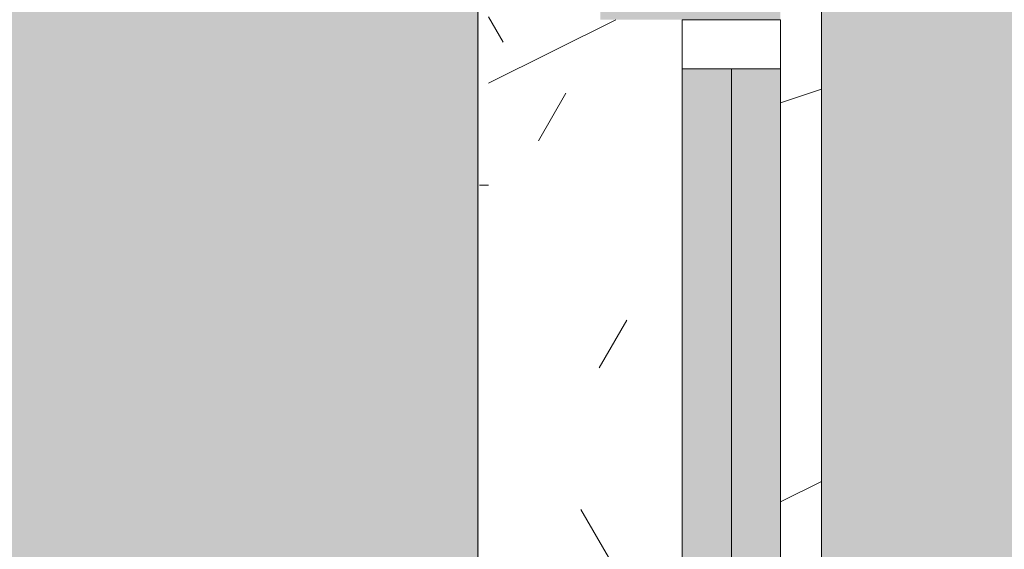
# Model space of a CAD drawing. Header units: millimetres. Extents: x 5980700 to 6194397, y -12939 to 2351883.
# Tile 290 of 587: x 6075328 to 6075930, y 3943 to 4267. Entities that reach past the tile are written whole.
import ezdxf

# ---------------------------------------------------------------- set-up
doc = ezdxf.new("R2010")
doc.units = ezdxf.units.MM
for name, color, linetype, lineweight in [('A-FLOR-PATT', 8, 'Continuous', 18), ('A-GLAZ', 151, 'Continuous', 9), ('A-GLAZ-SILL', 1, 'Continuous', 9), ('A-WALL', 113, 'Continuous', 18), ('A-WALL-PATT', 111, 'Continuous', 25)]:
    doc.layers.add(name, color=color, linetype=linetype, lineweight=lineweight)

# ---------------------------------------------------------------- blocks, each defined once
blk = doc.blocks.new('CC_JANELA MAXIM-AR_4 FOLHAS VIDRO - 2_50 x 1_20-V161-PLANTA DE CAIMENTO DE PISOS - 1 PAV_')
at = {"layer": 'A-GLAZ', "lineweight": 5}
h = blk.add_hatch(color=251, dxfattribs=at)
h.paths.add_polyline_path([(-1219.999999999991, -47.49999999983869), (-632.4999999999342, -47.4999999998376), (-632.4999999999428, -17.49999999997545), (-1220, -17.49999999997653)])
h.paths.add_polyline_path([(-602.499999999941, -47.4999999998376), (-14.99999999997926, -47.50000000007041), (-14.99999999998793, -17.49999999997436), (-602.4999999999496, -17.49999999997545), (-602.499999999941, -37.35499999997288)])
h.paths.add_polyline_path([(15.00000000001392, -17.49999999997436), (15.00000000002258, -47.50000000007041), (602.5000000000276, -47.50000000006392), (602.500000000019, -17.49999999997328), (65.00000000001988, -17.49999999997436)])
h.paths.add_polyline_path([(632.5000000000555, -47.50000000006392), (1219.999999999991, -47.50000000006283), (1219.999999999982, -17.4999999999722), (632.5000000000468, -17.49999999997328)])
blk.add_hatch(color=251, dxfattribs=at).paths.add_polyline_path([(632.4999999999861, -57.50636918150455), (632.4999999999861, -77.49999999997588), (1219.999999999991, -77.49999999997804), (1219.999999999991, -47.50000000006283), (632.4999999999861, -47.50000000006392)])
at = {"layer": 'A-GLAZ', "color": 90, "lineweight": 5}
for p, q in [((1219.99999999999, -17.49999999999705), (632.5000000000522, -17.49999999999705)), ((1219.999999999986, -47.50000000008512), (632.4999999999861, -47.5000000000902)), ((1219.999999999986, -77.50000000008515), (1219.999999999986, -47.50000000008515)), ((632.4999999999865, -77.50000000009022), (1219.999999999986, -77.50000000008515))]:
    blk.add_line(p, q, dxfattribs=at)
at = {"layer": 'A-GLAZ', "color": 130}
for p, q in [((1249.99999999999, -17.49999999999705), (1219.99999999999, -17.49999999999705)), ((1219.99999999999, -17.49999999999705), (1219.99999999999, -47.50000000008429)), ((1249.99999999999, -77.5), (1249.99999999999, -17.49999999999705)), ((1219.99999999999, -77.5), (1249.99999999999, -77.5))]:
    blk.add_line(p, q, dxfattribs=at)
blk = doc.blocks.new('FP_218-PLANTA DE CAIMENTO DE PISOS - 1 PAV_')
at = {"layer": 'A-GLAZ-SILL', "color": 90, "lineweight": 5}
blk.add_line((1274.999999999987, 107.4999999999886), (-1274.999999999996, 107.4999999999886), dxfattribs=at)
at = {"layer": 'A-GLAZ-SILL', "lineweight": 5}
blk.add_line((1148.941005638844, 100.9916647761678), (1148.941005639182, 106.4169462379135), dxfattribs=at)
blk = doc.blocks.new('CC_PEITORIL - PEITORIL-V217-PLANTA DE CAIMENTO DE PISOS - 1 PAV_')
at = {"layer": 'A-GLAZ-SILL', "lineweight": 5}
h = blk.add_hatch(dxfattribs=at)
h.set_pattern_fill('FP_226', color=256, style=0, pattern_type=2)
h.set_pattern_definition([(270, (-3016.659, -16549.122), (101.6, -406.4), [33.528, -271.272, 33.528, -1896.872]), (270, (-3016.659, -16549.122), (101.6, -406.4), [-338.328, -271.272, 33.528, -576.072, -1016]), (270, (-3016.659, -16549.122), (101.6, -406.4), [-1219.2, 33.528, -271.272, 33.528, -677.672]), (270, (-3016.659, -16549.122), (101.6, -406.4), [-1557.528, -169.672, 33.528, -474.472]), (29.99999999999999, (-2965.859, -16701.522), (301.1527240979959, 291.1881810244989), [33.528, -271.272, 33.528, -1896.872]), (29.99999999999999, (-2965.859, -16701.522), (301.1527240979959, 291.1881810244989), [-338.328, -271.272, 33.528, -576.072, -1016]), (29.99999999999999, (-2965.859, -16701.522), (301.1527240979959, 291.1881810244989), [-1219.2, 33.528, -271.272, 33.528, -677.672]), (29.99999999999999, (-2965.859, -16701.522), (301.1527240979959, 291.1881810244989), [-1557.528, -169.672, 33.528, -474.472]), (150, (-2762.659, -16752.322), (-402.7527240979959, 115.211818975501), [33.528, -271.272, 33.528, -1896.872]), (150, (-2762.659, -16752.322), (-402.7527240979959, 115.211818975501), [-338.328, -271.272, 33.528, -576.072, -1016]), (150, (-2762.659, -16752.322), (-402.7527240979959, 115.211818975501), [-1219.2, 33.528, -271.272, 33.528, -677.672]), (150, (-2762.659, -16752.322), (-402.7527240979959, 115.211818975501), [-1557.528, -169.672, 33.528, -474.472])])
h.paths.add_polyline_path([(-1274.999999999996, 77.50000000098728), (-1250.000000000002, 77.49363081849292), (-1250.000000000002, -17.49999999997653), (1249.999999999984, -17.4999999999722), (1249.999999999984, 77.50000000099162), (1274.999999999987, 77.50000000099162), (1274.999999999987, 100.9916647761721), (-1274.999999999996, 100.9852955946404), (-1274.999999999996, 79.0669326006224)])
h = blk.add_hatch(dxfattribs=at)
h.set_pattern_fill('FP_227', color=256, style=0, pattern_type=2)
h.set_pattern_definition([(126.87, (-1429.159, -17184.122), (3175.008507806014, -4762.494328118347), [793.75, -7143.75]), (116.565, (-1905.409, -18136.622), (-1587.499067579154, 1587.501456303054), [1774.879, -1774.879]), (108.435, (-2699.159, -18136.622), (-1587.502903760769, 3174.997452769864), [1004.024, -4016.092])])
h.paths.add_polyline_path([(-1274.999999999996, 77.50000000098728), (-1250.000000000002, 77.49363081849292), (-1250.000000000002, -17.49999999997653), (1249.999999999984, -17.4999999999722), (1249.999999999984, 77.50000000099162), (1274.999999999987, 77.50000000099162), (1274.999999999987, 100.9916647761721), (-1274.999999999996, 100.9852955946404), (-1274.999999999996, 79.0669326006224)])
at = {"layer": 'A-GLAZ', "color": 90, "lineweight": 5}
blk.add_blockref('FP_218-PLANTA DE CAIMENTO DE PISOS - 1 PAV_', (0, 0), dxfattribs=at)
blk = doc.blocks.new('BE-PMSa-MOD-ARQ-CONEXAODOFUTURO-EX-000-R_rvt-2-PLANTA DE CAIMENTO DE PISOS - 1 PAV_')
at = {"layer": 'A-FLOR-PATT', "lineweight": 5}
h = blk.add_hatch(dxfattribs=at)
h.set_pattern_fill('FP_2', color=135, style=0, pattern_type=2)
h.set_pattern_definition([(0, (0, 0), (812.8, 203.2), [33.528, -576.072, 33.528, -576.072, -3251.2]), (0, (0, 0), (812.8, 203.2), [-1219.2, 33.528, -1185.672, 33.528, -576.072, -1422.4]), (0, (0, 0), (812.8, 203.2), [-3048, 33.528, -372.872, 33.528, -982.472]), (120, (304.8, 101.6), (-582.3763620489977, 602.3054481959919), [33.52799999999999, -576.0719999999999, 33.52799999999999, -576.0719999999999, -3251.199999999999]), (120, (304.8, 101.6), (-582.3763620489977, 602.3054481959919), [-1219.2, 33.52799999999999, -1185.672, 33.52799999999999, -576.0719999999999, -1422.4]), (120, (304.8, 101.6), (-582.3763620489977, 602.3054481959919), [-3048, 33.52799999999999, -372.8719999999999, 33.52799999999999, -982.4719999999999]), (240, (406.4, 508), (-230.4236379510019, -805.5054481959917), [33.528, -576.072, 33.528, -576.072, -3251.2]), (240, (406.4, 508), (-230.4236379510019, -805.5054481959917), [-1219.2, 33.528, -1185.672, 33.528, -576.072, -1422.4]), (240, (406.4, 508), (-230.4236379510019, -805.5054481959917), [-3048, 33.528, -372.872, 33.528, -982.472])])
h.paths.add_polyline_path([(-15966.85299915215, 4711.136803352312), (-15966.79158577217, 4712.906868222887), (-15965.57572207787, 4712.3617231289)])
h.paths.add_polyline_path([(3731.201831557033, -10125.84100563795), (14705.38782324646, -10125.84100563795), (14705.38782324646, -9779.8857164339), (14699.38782324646, -9779.8857164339), (14699.38782324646, -9763.237570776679), (14681.68558745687, -9763.757413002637), (14670.96395493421, -9768.482704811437), (14665.88782324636, -9782.570563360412), (14665.88782324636, -9856.278958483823), (14670.73620676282, -9865.068167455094), (14677.45883342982, -9868.493127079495), (14678.38782324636, -9869.242380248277), (14678.38782324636, -9881.040871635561), (14674.14369136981, -9882.10035906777), (14663.09686027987, -9878.012306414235), (14654.32815878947, -9868.57707781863), (14652.0250349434, -9859.981702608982), (14651.89263271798, -9855.737570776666), (14650.88782324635, -9855.737570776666), (14651.89263271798, -9780.737570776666), (14653.73085252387, -9770.127241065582), (14656.87805812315, -9762.851510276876), (14667.13782324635, -9752.591745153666), (14683.38782324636, -9748.237570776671), (14699.38782324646, -9748.237570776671), (14699.38782324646, -9731.58942511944), (14705.38782324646, -9731.58942511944), (14705.38782324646, -9705.737570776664), (14755.38782324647, -9705.737570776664), (14755.38782324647, -9754.737570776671), (14795.38782324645, -9754.737570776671), (14796.02424042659, -9756.737570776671), (14812.38782324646, -9756.737570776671), (14811.36426821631, -9815.737570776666), (14810.34779546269, -9815.737570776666), (14811.47778338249, -9818.1719714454), (14811.43015556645, -9819.291362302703), (14811.44856252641, -9820.918341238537), (14827.38782324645, -9827.197475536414), (14827.38782324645, -10125.84100563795), (21231.38515489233, -10125.84100563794), (21231.38515489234, 5919.158994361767), (12003.88515489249, 5918.472013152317), (12003.8851548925, 5447.158205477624), (12268.88333741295, 5447.158205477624), (12268.88333741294, 4674.158994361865), (15653.88333741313, 4674.158994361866), (15653.88333741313, 5447.158205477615), (15923.88333741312, 5447.158205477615), (15923.88333741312, 4674.158994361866), (19560.40988707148, 4674.158994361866), (19559.83290347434, 4677.196584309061), (19558.62046790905, 4677.180784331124), (19558.93691090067, 4681.184361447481), (19560.40988707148, 4681.202554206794), (19559.83416624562, 4682.57353656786), (19558.03876213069, 4682.57353656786), (19558.93691090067, 4695.251249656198), (19588.00988707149, 4695.197383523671), (19586.88286324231, 4682.548897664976), (19585.40988707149, 4682.548897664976), (19585.98560789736, 4681.195050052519), (19587.19930623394, 4681.15368493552), (19586.88286324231, 4677.184908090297), (19585.41064974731, 4677.065937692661), (19585.98560789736, 4674.158994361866), (19999.38682609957, 4674.158994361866), (19999.38682609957, 5447.158205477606), (20269.38682609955, 5447.158205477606), (20269.38682609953, 4280.731645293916), (20299.38682609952, 4280.731645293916), (20298.51487451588, 1530.731645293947), (20269.38682609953, 1530.731645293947), (20269.38682609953, 1143.558994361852), (20299.38682609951, 1143.558994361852), (20298.51487451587, -1606.441005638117), (20269.38682609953, -1606.441005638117), (20269.38682609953, -2040.191005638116), (20299.38682609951, -2040.191005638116), (20298.51487451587, -4790.191005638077), (20269.38682609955, -4790.191005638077), (20269.38682609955, -5273.941005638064), (20299.38682609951, -5273.941005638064), (20298.51487451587, -8023.941005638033), (20269.38682609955, -8023.941005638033), (20269.38682609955, -9308.841005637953), (19999.38682609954, -9308.841005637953), (19999.38682609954, -8513.84179452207), (19913.3833374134, -8513.84179452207), (19913.3833374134, -8347.825683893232), (19635.38599049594, -8347.979428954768), (19635.38599049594, -8377.825683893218), (16285.38599049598, -8376.953732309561), (16285.38599049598, -8347.825683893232), (15971.88333741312, -8347.979428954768), (15971.88333741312, -8513.841794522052), (15921.38515489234, -8513.841794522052), (15921.38515489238, -9312.594001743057), (15651.38515489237, -9312.594001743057), (15651.38515489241, -8513.841794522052), (15603.38515489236, -8513.841794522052), (15603.38515489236, -8377.825683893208), (12316.88333741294, -8377.825683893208), (12316.88333741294, -8513.841794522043), (12293.88333741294, -8513.841794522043), (12293.88333741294, -9312.594001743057), (11998.88333741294, -9312.594001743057), (11998.88333741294, -8513.841794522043), (11950.88333741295, -8513.841794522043), (11950.88333741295, -8347.825683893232), (11867.63333741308, -8347.979428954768), (11867.63333741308, -8377.82568389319), (8517.633337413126, -8376.953732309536), (8517.633337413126, -8347.825683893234), (8434.383337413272, -8347.97942895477), (8434.383337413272, -8513.841794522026), (8386.383337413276, -8513.841794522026), (8386.383337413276, -9312.594001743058), (8116.383337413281, -9312.594001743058), (8116.383337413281, -9125.841005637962), (2121.38333741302, -9125.841005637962), (2121.38333741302, -9312.594001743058), (1851.383337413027, -9312.594001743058), (1851.383337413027, -9125.841005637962), (-4143.616662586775, -9125.841005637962), (-4143.616662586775, -9312.594001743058), (-4413.616662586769, -9312.594001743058), (-4413.616662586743, -8513.841794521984), (-4461.61666258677, -8513.841794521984), (-4461.61666258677, -8347.825683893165), (-4547.366662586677, -8347.97942895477), (-4547.366662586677, -8377.82568389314), (-7897.366662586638, -8376.953732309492), (-7897.366662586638, -8347.825683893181), (-7983.116662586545, -8347.97942895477), (-7983.116662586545, -8513.841794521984), (-8031.114845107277, -8513.841794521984), (-8031.11484510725, -9308.841005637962), (-8301.11484510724, -9308.841005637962), (-8301.114845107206, -8513.841794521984), (-8349.116662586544, -8513.841794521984), (-8349.116662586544, -8347.825683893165), (-8354.864845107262, -8347.97942895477), (-8354.864845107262, -8377.825683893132), (-11704.86484510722, -8376.953732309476), (-11705.67059857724, -8347.825683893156), (-11710.61666258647, -8347.97942895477), (-11710.61666258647, -8513.841794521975), (-11758.61484510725, -8513.841794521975), (-11758.61484510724, -9308.841005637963), (-12028.61484510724, -9308.841005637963), (-12028.61484510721, -8513.841794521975), (-12076.61666258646, -8513.841794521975), (-12076.61666258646, -8347.82568389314), (-12498.61666258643, -8347.97942895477), (-12498.61666258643, -8377.825683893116), (-15848.61666258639, -8376.953732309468), (-15848.61666258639, -8347.82568389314), (-16270.61666258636, -8347.97942895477), (-16270.61666258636, -8513.841794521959), (-16356.61588608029, -8513.841794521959), (-16356.61588608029, -9308.841005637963), (-16626.61588608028, -9308.841005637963), (-16626.62225526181, -7987.079408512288), (-16656.61588608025, -7987.079408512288), (-16655.7439344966, -5237.07940851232), (-16626.62225526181, -5237.07940851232), (-16626.62225526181, -4803.34100563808), (-16656.61588608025, -4803.34100563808), (-16655.7439344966, -2053.341005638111), (-16626.62225526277, -2053.341005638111), (-16626.62225526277, -1620.841794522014), (-16656.61588608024, -1620.841794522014), (-16655.74393449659, 1129.158205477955), (-16626.62225526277, 1129.158205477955), (-16626.62225526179, 1534.1582054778), (-16656.61588608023, 1534.1582054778), (-16655.75030367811, 4291.658994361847), (-16626.62225526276, 4291.658994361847), (-16626.61588608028, 5479.158994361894), (-16356.61588608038, 5479.158994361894), (-16356.61588608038, 4674.158994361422), (-15971.4658517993, 4674.158994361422), (-15969.32193463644, 4707.054996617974), (-15967.78963012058, 4710.307043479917), (-15962.27373900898, 4714.058684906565), (-15960.94760521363, 4714.652107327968), (-15959.84645306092, 4714.71907505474), (-15959.84645306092, 4715.8252811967), (-15957.766248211, 4715.335026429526), (-15956.67909179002, 4714.508980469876), (-15954.53101014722, 4715.146843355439), (-15948.69801778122, 4712.361723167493), (-15947.69218614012, 4710.313634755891), (-15946.34526303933, 4708.984911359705), (-15944.33196142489, 4698.966261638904), (-15943.76299404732, 4697.905132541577), (-15944.00738434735, 4674.158994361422), (-12028.61666258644, 4674.158994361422), (-12028.6166625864, 5447.158205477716), (-11733.61666258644, 5446.941285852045), (-11733.61666258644, 4674.158994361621), (-8301.114845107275, 4674.158994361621), (-8301.114845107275, 5447.158205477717), (-8031.114845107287, 5447.158205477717), (-8031.114845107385, 5919.158994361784), (-17588.61484510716, 5919.158994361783), (-17588.61484510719, -10125.84100563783), (1375.719287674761, -10125.84100563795)])
h.paths.add_polyline_path([(14665.67045985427, -9780.737570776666), (14665.63226694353, -9779.779781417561), (14665.63226694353, -9780.737570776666)])
h.paths.add_polyline_path([(-16089.65907882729, -8758.105317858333), (-16115.54098333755, -8754.697900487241), (-16139.6590788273, -8744.707858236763), (-16160.36975694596, -8728.81599597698), (-16176.26161920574, -8708.105317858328), (-16186.2516614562, -8683.987222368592), (-16189.65907882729, -8658.105317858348), (-16186.2516614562, -8632.223413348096), (-16176.26161920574, -8608.105317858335), (-16160.36975694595, -8587.394639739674), (-16139.65907882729, -8571.502777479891), (-16115.54098333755, -8561.512735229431), (-16089.65907882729, -8558.105317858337), (-16063.77717431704, -8561.512735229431), (-16039.65907882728, -8571.5027774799), (-16018.94840070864, -8587.394639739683), (-16003.05653844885, -8608.105317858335), (-15993.06649619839, -8632.22341334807), (-15989.6590788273, -8658.105317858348), (-15993.06649619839, -8683.987222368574), (-16003.05653844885, -8708.105317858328), (-16021.19134126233, -8730.537064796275), (-16039.65907882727, -8744.707858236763), (-16063.77717431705, -8754.697900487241)])
h.paths.add_polyline_path([(19732.71217533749, -8754.66845021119), (19706.83027082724, -8751.260990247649), (19682.71217533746, -8741.270823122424), (19660.00862136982, -8722.781563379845), (19646.10963495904, -8704.667825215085), (19636.1195927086, -8680.549428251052), (19632.71217533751, -8648.66439434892), (19632.71217533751, -8622.782813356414), (19636.1195927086, -8596.9012323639), (19646.10963495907, -8572.783438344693), (19662.00149721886, -8552.073019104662), (19682.71217533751, -8536.181355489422), (19706.83027082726, -8526.191438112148), (19732.7121753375, -8522.784063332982), (19758.59407984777, -8526.191438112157), (19782.71217533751, -8536.181355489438), (19803.42285345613, -8552.073019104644), (19819.31471571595, -8572.783438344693), (19829.30475796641, -8596.901232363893), (19832.7121753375, -8628.390346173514), (19832.7121753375, -8654.667200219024), (19827.88084468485, -8683.987101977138), (19816.67739151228, -8708.104895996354), (19803.42285345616, -8725.378762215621), (19782.71217533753, -8741.270823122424), (19758.59407984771, -8751.260990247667)])
h.paths.add_polyline_path([(15648.38515489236, -8468.841794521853), (15650.88333741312, -8468.841794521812), (15650.88333741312, -8347.825683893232), (15648.38515489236, -8347.979428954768)])
h.paths.add_polyline_path([(19588.84766320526, 4677.140991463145), (19587.19930623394, 4677.180784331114), (19588.17837096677, 4681.15368493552)])
h.paths.add_polyline_path([(19556.97211093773, 4677.140991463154), (19558.32440709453, 4678.382155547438), (19558.03965555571, 4677.166762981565), (19557.10244703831, 4677.144137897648)])
h.paths.add_polyline_path([(19572.90988707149, 4728.142336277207), (19572.90988707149, 4726.742336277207), (19573.4626323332, 4727.745209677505)])
h.paths.add_polyline_path([(19575.73176932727, 4695.639950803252), (19572.5677829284, 4696.432937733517), (19568.91630770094, 4696.431447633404), (19559.3482884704, 4696.333664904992), (19559.34828847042, 4718.022372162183), (19562.4254587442, 4722.467653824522), (19569.27606767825, 4726.263934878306), (19567.2700120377, 4727.14852244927), (19574.67880208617, 4727.830632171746), (19576.14512513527, 4726.470898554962), (19576.81805465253, 4726.227816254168), (19583.58719946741, 4722.319648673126), (19587.49536704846, 4715.550503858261), (19587.49536704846, 4707.734168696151), (19586.28070679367, 4704.092336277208), (19585.91122027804, 4696.34719023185), (19576.14512513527, 4695.960088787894)])
h.paths.add_polyline_path([(-15957.766248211, 4718.652107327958), (-15954.53101014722, 4716.980669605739), (-15955.18379838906, 4716.796714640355)])
h.paths.add_polyline_path([(-15960.34869803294, 4716.796714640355), (-15961.00148627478, 4718.082019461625), (-15959.74034676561, 4717.233792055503), (-15960.09391064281, 4716.979769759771)])
h.paths.add_polyline_path([(19732.71217533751, 4730.240264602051), (19706.83027082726, 4733.647681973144), (19682.7121753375, 4743.637724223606), (19662.00149721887, 4759.529586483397), (19646.10963495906, 4780.240264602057), (19636.1195927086, 4804.358360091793), (19632.71217533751, 4830.240264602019), (19636.1195927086, 4856.122169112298), (19646.10963495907, 4880.24026460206), (19662.00149721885, 4900.950942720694), (19682.7121753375, 4916.842804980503), (19706.83027082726, 4926.832847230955), (19732.71217533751, 4930.240264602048), (19758.59407984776, 4926.832847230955), (19782.71217533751, 4916.842804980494), (19803.42285345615, 4900.950942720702), (19819.31471571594, 4880.24026460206), (19829.30475796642, 4856.122169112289), (19832.7121753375, 4830.240264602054), (19829.30475796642, 4804.358360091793), (19819.31471571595, 4780.24026460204), (19803.42285345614, 4759.529586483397), (19782.71217533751, 4743.637724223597), (19758.59407984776, 4733.647681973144)])
h.paths.add_polyline_path([(-16089.65907882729, 4736.408178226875), (-16115.54098333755, 4739.815595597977), (-16139.65907882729, 4749.80563784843), (-16160.36975694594, 4765.697500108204), (-16176.26161920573, 4786.408178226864), (-16186.2516614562, 4810.526273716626), (-16189.65907882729, 4836.408178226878), (-16186.2516614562, 4862.29008273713), (-16176.26161920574, 4886.408178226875), (-16160.36975694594, 4907.118856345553), (-16139.65907882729, 4923.010718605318), (-16115.54098333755, 4933.000760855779), (-16089.65907882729, 4936.408178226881), (-16063.77717431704, 4933.000760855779), (-16039.65907882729, 4923.01071860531), (-16018.9484007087, 4907.118856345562), (-16003.05653844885, 4886.408178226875), (-15993.06649619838, 4862.29008273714), (-15989.6590788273, 4836.408178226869), (-15993.06649619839, 4810.526273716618), (-16003.05653844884, 4786.408178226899), (-16018.94840070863, 4765.69750010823), (-16039.65907882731, 4749.80563784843), (-16063.77717431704, 4739.815595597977)])
h = blk.add_hatch(dxfattribs=at)
h.set_pattern_fill('FP_100', color=133, style=0, pattern_type=2)
h.set_pattern_definition([(49.99999999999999, (0, 0), (182.184668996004, -15.93908553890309), [19.05, -209.55]), (355, (0, 0), (-35.24242749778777, 191.0566080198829), [15.24, -167.64]), (100.451, (15.182, -1.328), (146.9425016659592, 175.1166878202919), [16.19, -178.09]), (46.184, (0, 50.8), (271.0788941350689, -42.04327417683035), [28.575, -314.325]), (96.636, (22.59, 47.297), (237.4025071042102, 247.4272132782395), [24.285, -267.135]), (351.184, (0, 50.8), (237.404605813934, 247.4251178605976), [22.86, -251.46]), (21, (25.4, 38.1), (151.6148798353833, -102.2655185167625), [19.05, -209.55]), (326, (25.4, 38.1), (61.80235996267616, 184.1877424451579), [15.24, -167.64]), (71.45100000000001, (38.035, 29.578), (213.4170626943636, 81.92136778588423), [16.19, -178.09]), (37.50000000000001, (0, 0), (3.08832282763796, 84.55507579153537), [8.382, -157.226, 8.382, -161.798, -168.275]), (37.50000000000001, (0, 0), (3.08832282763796, 84.55507579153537), [-335.788, 8.382, -159.893]), (7.499999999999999, (0, 0), (66.81943811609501, 100.1807470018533), [8.382, -88.646, 8.382, -153.416, -64.135]), (7.499999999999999, (0, 0), (66.81943811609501, 100.1807470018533), [-258.826, 8.382, -55.753]), (327.5, (-56.642, 0), (135.5904877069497, -5.7289126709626), [8.382, -55.118, 8.382, -189.738, -262.89]), (327.5, (-56.642, 0), (135.5904877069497, -5.7289126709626), [-261.62, 8.382, -254.508]), (317.5, (-82.042, 0), (148.1288864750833, 25.42676126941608), [8.382, -74.168, 8.382, -123.19, -186.69]), (317.5, (-82.042, 0), (148.1288864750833, 25.42676126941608), [-214.122, 8.382, -178.308])])
h.paths.add_polyline_path([(-1916.114845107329, -8177.825683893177), (-1683.614845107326, -8177.825683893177), (-1683.614845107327, -1915.841005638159), (-3033.614845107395, -1915.841005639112), (-3033.614845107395, -1900.841005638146), (-3933.614845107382, -1900.841005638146), (-3933.614845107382, -2050.841005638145), (-1818.614845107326, -2050.841005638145), (-1818.614845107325, -8042.852683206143), (-4146.617820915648, -8042.852683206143), (-4146.617820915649, -4063.841794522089), (-3970.61666258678, -4063.841794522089), (-3970.61666258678, -3457.84179452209), (-4146.617820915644, -3457.84179452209), (-4146.617820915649, -2138.841794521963), (-3970.61666258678, -2138.841794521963), (-3970.61666258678, -2050.841005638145), (-3963.614845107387, -2050.841005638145), (-3963.614845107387, -1900.841005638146), (-3973.614845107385, -1900.841005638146), (-3973.614845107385, -1915.841005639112), (-4105.616662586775, -1915.841005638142), (-4105.616662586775, -2003.84179452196), (-4281.617820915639, -2003.84179452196), (-4281.617820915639, -3592.841794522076), (-4105.61666258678, -3592.841794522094), (-4105.61666258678, -3928.841794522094), (-4281.617820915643, -3928.841794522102), (-4281.615120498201, -8177.82568389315), (-1916.459753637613, -8177.825683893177)])
h.paths.add_polyline_path([(8258.385255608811, -8167.825683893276), (15620.8643440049, -8167.825683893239), (15620.86434400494, -1925.841005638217), (12311.88333741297, -1925.841005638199), (12311.88333741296, -2018.841794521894), (11955.88333741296, -2018.841794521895), (11955.88333741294, -1925.841005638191), (9541.385154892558, -1925.841005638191), (9541.385154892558, -1915.841005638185), (9491.385154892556, -1915.841005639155), (9491.385154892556, -1900.841005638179), (8591.38515489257, -1900.841005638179), (8591.38515489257, -2050.841005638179), (11830.88333741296, -2050.841005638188), (11830.88333741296, -2143.841794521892), (12436.88333741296, -2143.841794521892), (12436.88333741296, -2050.841005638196), (15495.86434400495, -2050.841005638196), (15495.86434400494, -8042.825683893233), (8383.385255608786, -8042.825683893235), (8383.385255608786, -4063.841794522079), (8559.379702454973, -4063.841794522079), (8559.379702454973, -3457.841794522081), (8383.385255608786, -3457.84179452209), (8383.385255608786, -2138.841794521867), (8559.379702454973, -2138.84179452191), (8559.379702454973, -2050.841005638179), (8561.385154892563, -2050.753085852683), (8561.385154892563, -1900.841005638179), (8551.38515489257, -1900.841005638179), (8551.38515489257, -1915.841005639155), (8501.385154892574, -1915.841005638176), (8501.385154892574, -1925.841005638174), (8434.379702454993, -1925.841005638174), (8434.379702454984, -2013.841794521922), (8258.385255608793, -2013.841794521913), (8258.385255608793, -3582.841794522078), (8434.379702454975, -3582.841794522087), (8434.379702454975, -3938.841794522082), (8258.385255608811, -3938.841794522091), (8258.385255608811, -8156.700611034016)])
h.paths.add_polyline_path([(19984.7546155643, -8167.825683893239), (20089.38682609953, -8167.825683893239), (20089.38682609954, -5194.841794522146), (19913.3833374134, -5194.841794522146), (19913.3833374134, -4838.841794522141), (20089.38682609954, -4838.841794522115), (20089.38682609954, -2013.84179452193), (19913.3833374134, -2013.841794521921), (19913.3833374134, -1657.841794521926), (20089.38682609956, -1657.841794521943), (20089.38682609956, 1166.158205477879), (19913.38333741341, 1166.158205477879), (19913.38333741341, 1522.158205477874), (20089.38682609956, 1522.158205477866), (20089.38682609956, 4296.158205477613), (19913.38333741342, 4296.15820547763), (19913.3833374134, 4461.658994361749), (15971.88333741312, 4461.658994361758), (15971.88333741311, 4296.15820547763), (15800.86434400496, 4296.15820547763), (15800.86434400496, -605.8410056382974), (15790.86434400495, -605.8410056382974), (15790.86434400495, -655.841005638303), (15775.86434400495, -655.841005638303), (15775.86434400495, -1555.841005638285), (16091.88333741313, -1555.841005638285), (16091.88333741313, -1527.841794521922), (15925.86434400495, -1527.841794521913), (15925.86434400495, 4171.158205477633), (16096.88333741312, 4171.158205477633), (16097.48518693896, 4336.658994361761), (19788.38333741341, 4336.658994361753), (19788.38333741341, 4171.158205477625), (19964.38682609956, 4171.158205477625), (19964.38682609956, 1647.158205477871), (19788.38333741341, 1647.158205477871), (19788.38333741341, 1041.158205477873), (19964.38682609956, 1041.158205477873), (19964.38682609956, -1532.84179452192), (19788.38333741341, -1532.84179452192), (19788.38333741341, -2138.841794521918), (19964.38682609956, -2138.841794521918), (19964.38682609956, -4713.841794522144), (19788.3833374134, -4713.841794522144), (19788.3833374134, -5319.841794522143), (19964.38682609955, -5319.841794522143), (19964.38682609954, -8042.82568389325), (15925.86434400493, -8042.825683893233), (15925.86434400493, -2143.841794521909), (16091.88333741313, -2143.841794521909), (16091.88333741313, -1585.841005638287), (15775.86434400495, -1585.841005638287), (15775.86434400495, -1595.841005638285), (15790.86434400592, -1595.841005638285), (15790.86434400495, -1652.84179452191), (15966.88333741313, -1653.220801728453), (15966.88333741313, -2018.84179452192), (15800.86434400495, -2018.841794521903), (15800.86434400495, -8167.825683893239), (19925.14432074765, -8167.825683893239)])
h.paths.add_polyline_path([(-5690.728343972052, -8167.825683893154), (-4451.617820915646, -8167.825683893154), (-4451.617820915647, -1925.841005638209), (-4506.114845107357, -1925.84100563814), (-4506.114845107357, -1915.841005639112), (-4536.11484510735, -1915.841005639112), (-4536.11484510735, -1900.841005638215), (-4546.114845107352, -1900.841005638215), (-4546.114845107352, -2740.841005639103), (-4536.114845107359, -2740.841005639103), (-4536.114845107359, -2751.8410056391), (-4516.109778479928, -2751.8410056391), (-4516.109778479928, -2640.8410056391), (-4497.109778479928, -2640.8410056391), (-4497.109778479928, -2770.841005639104), (-4536.114845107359, -2770.841005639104), (-4536.114845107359, -2780.841005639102), (-4546.114845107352, -2780.841005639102), (-4546.114845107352, -2820.841005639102), (-4576.114845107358, -2820.841005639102), (-4576.617820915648, -8042.852683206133), (-11628.61484510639, -8042.852683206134), (-11628.6148451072, -2138.841794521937), (-11585.61666258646, -2138.841794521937), (-11585.61666258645, -2050.841005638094), (-8474.116662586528, -2050.841005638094), (-8474.116662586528, -2138.841794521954), (-7858.116662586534, -2138.841794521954), (-7858.116662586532, -2050.841005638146), (-4576.617820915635, -2050.841005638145), (-4576.617820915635, -1900.841005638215), (-5476.114845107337, -1900.841005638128), (-5476.114845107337, -1915.841005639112), (-5528.614845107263, -1915.841005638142), (-5528.614845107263, -1925.841005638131), (-7983.116662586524, -1925.841005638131), (-7983.116662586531, -2013.841794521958), (-8324.11666258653, -2013.841794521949), (-8324.11666258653, -2003.841794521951), (-8339.116662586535, -2003.84179452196), (-8339.116662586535, -1925.841005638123), (-11720.61666258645, -1925.841005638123), (-11720.61666258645, -2003.841794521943), (-11753.61484510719, -2003.841794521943), (-11753.61034441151, -8167.825683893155), (-5985.163661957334, -8167.825683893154)])
h.paths.add_polyline_path([(-15701.5291554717, -8167.825683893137), (-11933.6148451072, -8167.825683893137), (-11933.6148451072, -2013.841794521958), (-12076.61666258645, -2013.841794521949), (-12076.61666258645, -1657.841794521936), (-11923.61484510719, -1657.841794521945), (-11923.61484510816, -1515.8410056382), (-11908.61484510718, -1515.8410056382), (-11908.61484510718, -1505.841005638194), (-12058.61484510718, -1505.841005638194), (-12058.61484510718, -1532.841794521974), (-12201.61666258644, -1532.841794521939), (-12201.61666258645, -2138.841794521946), (-12058.61484510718, -2138.841794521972), (-12058.61484510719, -8042.851795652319), (-16321.61588608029, -8042.826571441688), (-16321.61588608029, -5319.841794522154), (-16145.61666258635, -5319.841794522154), (-16145.61666258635, -4713.841794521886), (-16321.61588608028, -4713.681888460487), (-16321.61588608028, -2138.84179452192), (-16145.61666258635, -2138.841794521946), (-16145.61666258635, -1532.841794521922), (-16321.61588608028, -1532.841794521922), (-16321.61588608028, 1041.158205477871), (-16145.61666258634, 1041.158205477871), (-16145.61666258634, 1647.158205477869), (-16321.61588608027, 1647.158205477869), (-16321.61588608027, 4171.158205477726), (-16145.61666258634, 4171.158205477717), (-16145.61666258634, 4336.658994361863), (-12201.61666258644, 4336.658994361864), (-12201.61666258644, 4171.158205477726), (-12058.61484510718, 4171.158205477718), (-12058.61484510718, -1475.841005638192), (-11908.61484510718, -1475.841005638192), (-11908.61484510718, -575.8410056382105), (-11923.61484510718, -575.8410056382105), (-11923.61484510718, -525.8410056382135), (-11933.61484510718, -525.8410056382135), (-11933.61484510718, 4296.158205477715), (-12076.61666258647, 4296.158205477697), (-12076.61666258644, 4461.658994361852), (-16270.61666258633, 4461.658994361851), (-16270.61666258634, 4296.158205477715), (-16446.62225526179, 4296.158205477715), (-16446.61588608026, 1522.158205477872), (-16270.61666258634, 1522.158205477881), (-16270.61666258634, 1166.158205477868), (-16446.62225526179, 1166.158205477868), (-16446.61588608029, -1657.841794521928), (-16270.61666258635, -1657.841794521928), (-16270.61666258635, -2013.841794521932), (-16446.6222552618, -2013.841794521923), (-16446.61588608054, -4838.841794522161), (-16270.61666258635, -4838.841794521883), (-16270.61666258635, -5194.841794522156), (-16446.62225526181, -5194.841794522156), (-16446.61573815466, -8167.825683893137), (-15735.98765560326, -8167.825683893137)])
h.paths.add_polyline_path([(8551.38515489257, -1770.841005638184), (9491.385154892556, -1770.841005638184), (9491.385154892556, -1755.841005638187), (9630.135154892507, -1755.841005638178), (9630.135154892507, -1740.841005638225), (11880.13515489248, -1741.712957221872), (11880.13515489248, -1755.841005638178), (11965.88333741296, -1755.841005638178), (11965.88333741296, -1662.841794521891), (12301.88333741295, -1662.841794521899), (12301.88333741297, -1755.841005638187), (12713.6541483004, -1755.841005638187), (12713.6541483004, -1740.841005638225), (14963.65414830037, -1741.712957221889), (14963.65414830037, -1755.841005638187), (15630.86434400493, -1755.841005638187), (15630.86434400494, -1595.841005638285), (15645.86434400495, -1595.841005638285), (15645.86434400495, -655.841005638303), (15630.86434400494, -655.841005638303), (15630.86434400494, -29.5925127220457), (15087.63515489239, -29.59251272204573), (15087.63515489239, -44.5925127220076), (12837.63515489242, -43.72056113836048), (12837.63515489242, -29.59251272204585), (11880.13515489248, -29.5925127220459), (11880.13515489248, -44.59251272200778), (9630.135154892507, -43.72056113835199), (9630.135154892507, -29.59251272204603), (9408.885154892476, -29.59251272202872), (9408.885154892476, -14.5925127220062), (8468.885154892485, -14.59251272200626), (8468.885154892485, -29.59251272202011), (8008.885154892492, -29.59251272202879), (8008.885154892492, -14.59251272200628), (7068.885154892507, -14.65234280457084), (7068.885154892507, -29.59251272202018), (4511.785154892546, -29.59251272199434), (4511.785154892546, 3549.158994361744), (3951.785154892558, 3549.158994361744), (3951.785154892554, 4471.658994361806), (2159.383337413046, 4471.658994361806), (2159.383337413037, 4306.158205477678), (1813.383337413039, 4306.15820547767), (1813.383337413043, 4471.658994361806), (284.8931309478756, 4471.658994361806), (284.8931309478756, 4486.658994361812), (77.29277039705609, 4486.658994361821), (77.29277039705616, 3238.903506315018), (70.48333741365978, 3238.903506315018), (70.48333741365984, 2137.158205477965), (121.3819838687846, 2137.158205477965), (121.3819838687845, 3231.348105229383), (111.0710947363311, 3241.658994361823), (106.381983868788, 3259.158994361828), (111.0710947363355, 3276.658994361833), (124.1088842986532, 3289.53068128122), (143.3753948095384, 3293.624861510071), (158.8819838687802, 3289.469883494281), (171.692873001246, 3276.658994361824), (176.3819838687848, 3259.158994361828), (171.692873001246, 3241.658994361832), (161.3819838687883, 3231.348105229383), (161.3819838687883, 2137.158205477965), (220.483337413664, 2137.158205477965), (220.4833374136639, 4336.658994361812), (1678.38333741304, 4336.658994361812), (1678.38333741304, 4171.158205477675), (2294.38333741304, 4171.158205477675), (2294.38333741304, 4336.658994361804), (3816.785154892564, 4336.658994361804), (3816.785154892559, 3414.158994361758), (4376.785154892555, 3414.158994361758), (4376.785154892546, -164.5925127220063), (15495.86434400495, -164.5925127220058), (15495.86434400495, -1620.841005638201), (12436.88333741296, -1620.841005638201), (12436.88333741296, -1527.841794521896), (11830.88333741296, -1527.841794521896), (11830.88333741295, -1620.841005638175), (8559.379702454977, -1620.841005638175), (8559.379702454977, -1532.841794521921), (7943.379702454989, -1532.841794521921), (7943.379702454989, -1620.841005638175), (2289.383337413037, -1620.841005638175), (2289.383337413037, -1527.841794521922), (2261.385126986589, -1527.841794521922), (2261.385126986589, -1770.841005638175), (3121.385126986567, -1770.841005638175), (3121.385126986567, -1755.8410056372), (4481.585154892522, -1755.841005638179), (4481.585154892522, -1770.841005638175), (5321.585154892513, -1770.841005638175), (5321.585154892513, -1755.841005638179), (7021.385154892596, -1755.841005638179), (7021.385154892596, -1770.841005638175), (7961.385154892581, -1770.841005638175), (7961.385154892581, -1755.841005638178), (8078.379702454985, -1755.841005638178), (8078.379702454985, -1667.841794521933), (8424.379702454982, -1667.841794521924), (8424.379702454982, -1755.841005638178), (8551.38515489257, -1755.841005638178)])
h.paths.add_polyline_path([(2231.385126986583, -1770.841005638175), (2231.385126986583, -1527.841794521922), (1766.385126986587, -1527.841794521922), (1766.385126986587, -1770.841005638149), (1776.385126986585, -1770.841005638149), (1776.385126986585, -1755.8410056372), (1818.383337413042, -1755.841005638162), (1818.383337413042, -1662.841794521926), (2154.383337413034, -1662.841794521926), (2154.383337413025, -1755.84100563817), (2221.385126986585, -1755.841005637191), (2221.385126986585, -1770.841005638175)])
h.paths.add_polyline_path([(-3963.614845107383, -1770.84100563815), (-3033.614845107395, -1770.84100563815), (-3033.614845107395, -1755.841005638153), (-1418.814900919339, -1755.841005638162), (-1418.814900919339, -1770.841005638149), (-578.8149009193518, -1770.841005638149), (-578.8149009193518, -1755.841005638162), (876.3851269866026, -1755.841005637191), (876.3851269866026, -1770.841005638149), (1736.38512698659, -1770.841005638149), (1736.38512698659, -1527.841794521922), (1683.383337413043, -1527.841794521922), (1683.383337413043, -1620.841005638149), (-3970.616662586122, -1620.84100563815), (-3970.61666258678, -1532.841794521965), (-4586.616662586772, -1532.841794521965), (-4586.616662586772, -1620.841005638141), (-7858.116662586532, -1620.841005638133), (-7858.116662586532, -1532.841794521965), (-8474.116662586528, -1532.841794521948), (-8474.116662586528, -1620.841005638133), (-11585.61666258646, -1620.841005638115), (-11585.61666258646, -1532.841794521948), (-11628.61484510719, -1532.841794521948), (-11628.61484510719, -164.6103600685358), (220.4833374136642, -164.6103600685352), (220.4833374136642, -29.61036006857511), (-2321.114845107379, -29.61036006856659), (-2321.114845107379, -14.61036006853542), (-3061.114845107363, -14.61036006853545), (-3061.114845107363, -29.61036006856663), (-3320.616662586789, -29.61036006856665), (-3320.616662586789, -14.61036006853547), (-4060.616662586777, -14.61036006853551), (-4060.616662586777, -29.61036006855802), (-4536.114845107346, -29.61036006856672), (-4536.114845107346, -14.61036006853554), (-5476.114845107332, -14.61036006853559), (-5476.114845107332, -29.6103600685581), (-5636.114845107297, -29.61036006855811), (-5636.114845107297, -44.61036006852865), (-7886.11484510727, -43.73840848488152), (-7886.11484510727, -29.61036006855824), (-8872.364845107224, -29.61036006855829), (-8872.364845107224, -44.6103600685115), (-11122.3648451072, -43.73840848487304), (-11122.3648451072, -29.61036006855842), (-11763.61484510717, -29.61036006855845), (-11763.61484510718, -575.8410056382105), (-11778.61484510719, -575.8410056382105), (-11778.61484510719, -1515.8410056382), (-11763.61484510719, -1515.8410056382), (-11763.61484510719, -1667.841794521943), (-11720.61666258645, -1667.841794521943), (-11720.61666258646, -1755.841005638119), (-11122.36484510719, -1755.841005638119), (-11122.36484510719, -1740.841005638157), (-8872.36484510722, -1741.712957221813), (-8872.36484510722, -1755.841005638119), (-8339.116662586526, -1755.841005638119), (-8339.116662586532, -1667.841794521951), (-7993.116662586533, -1667.841794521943), (-7993.116662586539, -1755.841005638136), (-7886.114845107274, -1755.841005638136), (-7886.114845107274, -1740.841005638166), (-5636.114845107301, -1741.712957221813), (-5636.114845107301, -1755.841005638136), (-5476.114845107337, -1755.841005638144), (-5476.114845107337, -1770.841005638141), (-4536.11484510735, -1770.841005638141), (-4536.11484510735, -1755.841005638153), (-4451.616662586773, -1755.841005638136), (-4451.616662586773, -1667.84179452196), (-4105.616662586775, -1667.84179452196), (-4105.616662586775, -1755.841005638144), (-3973.614845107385, -1755.841005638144), (-3973.614845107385, -1770.84100563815)])
h.paths.add_polyline_path([(-5396.293025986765, 115.3896399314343), (-4576.11484510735, 115.3896399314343), (-4576.11484510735, 431.4034837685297), (-4586.616662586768, 431.4034837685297), (-4586.616662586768, 265.3896399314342), (-11628.61484510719, 265.3896399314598), (-11628.61484510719, 4171.158205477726), (-11585.61666258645, 4171.158205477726), (-11585.61666258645, 4336.658994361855), (-8474.116662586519, 4336.658994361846), (-8474.116662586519, 4171.158205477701), (-7858.116662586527, 4171.158205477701), (-7858.116662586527, 4336.658994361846), (-4586.616662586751, 4336.658994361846), (-4586.616662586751, 4171.158205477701), (-4538.614845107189, 4171.158205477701), (-4538.614845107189, 2287.158205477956), (-4586.616662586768, 2287.158205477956), (-4586.616662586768, 1681.158205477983), (-4538.614845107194, 1681.158205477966), (-4538.614845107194, 995.3896399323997), (-4536.114845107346, 995.3896399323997), (-4536.114845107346, 985.3896399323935), (-4497.109778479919, 985.3896399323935), (-4497.109778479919, 855.3896399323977), (-4516.109778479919, 855.3896399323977), (-4516.109778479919, 966.3896399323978), (-4536.114845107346, 966.3896399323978), (-4536.114845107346, 955.3896399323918), (-4538.614845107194, 955.3896399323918), (-4538.614845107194, 431.4034837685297), (-4546.114845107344, 431.4034837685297), (-4546.114845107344, 115.3896399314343), (-4536.114845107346, 115.3896399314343), (-4536.114845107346, 130.3896399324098), (-4486.114845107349, 130.3896399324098), (-4486.114845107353, 140.3896399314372), (-4461.616662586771, 140.3896399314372), (-4461.616662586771, 306.4034837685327), (-4413.614845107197, 306.4034837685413), (-4413.614845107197, 1806.158205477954), (-4461.616662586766, 1806.158205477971), (-4461.616662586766, 2162.158205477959), (-4413.614845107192, 2162.158205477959), (-4413.614845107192, 4296.158205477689), (-4461.616662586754, 4296.158205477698), (-4461.616662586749, 4461.658994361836), (-7983.116662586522, 4461.658994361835), (-7983.116662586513, 4296.158205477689), (-8349.116662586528, 4296.158205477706), (-8349.116662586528, 4461.658994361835), (-11710.61666258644, 4461.658994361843), (-11710.61666258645, 4296.158205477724), (-11753.61484510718, 4296.158205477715), (-11753.61484510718, 140.3896399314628), (-5526.11484510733, 140.3896399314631), (-5526.11484510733, 130.3896399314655), (-5476.114845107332, 130.3896399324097), (-5476.114845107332, 115.3896399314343), (-5466.11484510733, 115.3896399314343)])
h.paths.add_polyline_path([(8478.885154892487, 115.4074872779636), (8478.885154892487, 431.4034837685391), (8378.385255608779, 431.4034837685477), (8378.385255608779, 1037.158205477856), (8561.383337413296, 1037.158205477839), (8561.383337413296, 1651.158205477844), (8378.385255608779, 1651.158205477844), (8378.385255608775, 4171.158205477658), (8559.383337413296, 4171.158205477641), (8559.383337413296, 4336.658994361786), (11825.88333741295, 4336.658994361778), (11825.88333741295, 4171.158205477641), (12441.88333741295, 4171.158205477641), (12441.88333741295, 4336.658994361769), (15495.86434400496, 4336.65899436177), (15495.86434400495, 265.4074872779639), (8559.379702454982, 265.4074872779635), (8559.379702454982, 431.4034837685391), (8508.885154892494, 431.4034837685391), (8508.885154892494, 115.4074872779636), (9408.885154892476, 115.4074872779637), (9408.885154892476, 130.4074872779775), (9438.885154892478, 130.4074872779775), (9438.885154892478, 140.4074872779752), (15620.86434400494, 140.4074872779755), (15620.86434400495, 4461.658994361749), (12316.88333741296, 4461.658994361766), (12316.88333741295, 4296.158205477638), (11950.88333741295, 4296.158205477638), (11950.88333741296, 4461.658994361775), (8434.383337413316, 4461.658994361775), (8434.383337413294, 4296.158205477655), (8253.385255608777, 4296.158205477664), (8253.385255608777, 1526.158205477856), (8436.383337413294, 1526.158205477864), (8436.383337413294, 1162.158205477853), (8253.385255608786, 1162.158205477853), (8253.385255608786, 306.4034837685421), (8434.379702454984, 306.4034837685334), (8434.379702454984, 140.4074872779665), (8438.885154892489, 140.4074872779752), (8438.885154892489, 130.4074872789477), (8468.885154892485, 130.4074872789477), (8468.885154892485, 115.4074872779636)])
h.paths.add_polyline_path([(7078.885154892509, 115.4074872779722), (7968.885154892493, 115.4074872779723), (7968.885154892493, 955.4074872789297), (7958.885154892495, 955.4074872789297), (7958.885154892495, 966.4074872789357), (7948.385255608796, 966.4074872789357), (7948.385255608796, 265.4074872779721), (4806.785154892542, 265.4074872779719), (4806.785154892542, 4336.658994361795), (7948.385255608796, 4336.658994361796), (7948.385255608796, 985.4074872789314), (7958.885154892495, 985.4074872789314), (7958.885154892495, 995.4074872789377), (7968.885154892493, 995.4074872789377), (7968.885154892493, 1035.407487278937), (7998.885154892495, 1035.407487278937), (7998.885154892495, 995.4074872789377), (8008.885154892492, 995.4074872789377), (8008.885154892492, 985.4074872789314), (8047.890221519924, 985.4074872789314), (8047.890221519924, 855.4074872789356), (8028.890221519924, 855.4074872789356), (8028.890221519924, 966.4074872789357), (8008.885154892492, 966.4074872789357), (8008.885154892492, 955.4074872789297), (7998.885154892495, 955.4074872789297), (7998.885154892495, 115.4074872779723), (8008.885154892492, 115.4074872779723), (8008.885154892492, 130.4074872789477), (8083.385255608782, 130.4074872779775), (8083.385255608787, 4471.65899436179), (4671.785154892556, 4471.658994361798), (4671.785154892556, 130.4074872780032), (7068.885154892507, 130.4074872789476), (7068.885154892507, 115.4074872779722)])
h.paths.add_polyline_path([(1857.919751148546, 1037.158205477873), (2296.383337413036, 1037.158205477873), (2296.383337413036, 1651.158205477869), (1676.383337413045, 1651.158205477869), (1676.383337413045, 1037.158205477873), (1826.383337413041, 1037.158205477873)])
h.paths.add_polyline_path([(2161.383337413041, 1172.158205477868), (1811.383337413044, 1172.158205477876), (1811.383337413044, 1516.158205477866), (2161.383337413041, 1516.158205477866), (2161.383337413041, 1177.256799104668)])
h.paths.add_polyline_path([(137.9111174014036, 3278.855100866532), (131.3834321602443, 3276.480338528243), (131.3834321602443, 3259.158994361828), (137.9112161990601, 3259.158994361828), (137.9112161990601, 3277.667937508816)])
h.paths.add_polyline_path([(141.3819838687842, 3259.158994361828), (161.3819838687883, 3259.158994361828), (158.7024919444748, 3268.550988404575), (155.5241194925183, 3273.003317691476), (148.2594671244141, 3277.615929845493), (141.461635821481, 3278.855091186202), (137.9111174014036, 3278.855100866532), (137.9112161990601, 3259.158994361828), (139.4408410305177, 3259.158994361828)])
h.paths.add_polyline_path([(127.2398482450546, 3259.158994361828), (131.3834321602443, 3259.60654442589), (131.3834321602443, 3276.480338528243), (126.061811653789, 3272.015600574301), (122.0634673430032, 3263.023564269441), (122.1477157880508, 3259.158994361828), (126.061811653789, 3259.158994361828)])
at = {"layer": 'A-WALL', "lineweight": 5}
h = blk.add_hatch(color=9, dxfattribs=at)
h.paths.add_polyline_path([(-16481.62225526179, 1487.158205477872), (-16481.62225526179, 1766.65899436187), (-16491.62225526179, 1766.65899436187), (-16491.61588608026, 1487.158913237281)])
h.paths.add_polyline_path([(-16481.62225526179, 4266.658994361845), (-16481.62225526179, 4331.158205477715), (-16491.62225526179, 4331.158205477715), (-16491.61588608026, 4266.658994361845)])
at = {"layer": 'A-WALL'}
h = blk.add_hatch(color=10, dxfattribs=at)
h.paths.add_polyline_path([(-16481.62225526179, 1487.158205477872), (-16471.62225526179, 1487.158205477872), (-16471.62225526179, 1766.65899436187), (-16481.62225526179, 1766.65899436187), (-16481.62225526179, 1488.269430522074)])
h.paths.add_polyline_path([(-16471.62225526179, 4266.658994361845), (-16471.62225526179, 4331.158205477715), (-16481.62225526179, 4331.158205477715), (-16481.62225526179, 4266.658994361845)])
at = {"layer": 'A-WALL-PATT', "lineweight": 5}
h = blk.add_hatch(dxfattribs=at)
h.set_pattern_fill('FP_9', color=135, style=0, pattern_type=2)
h.set_pattern_definition([(49.99999999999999, (0, 0), (728.73650110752, -63.75582262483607), [76.2, -838.2]), (355, (0, 0), (-140.9716152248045, 764.2276025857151), [60.96, -670.56]), (100.451, (60.728, -5.313), (587.770006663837, 700.4667512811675), [64.76, -712.36]), (46.184, (0, 203.2), (1084.316239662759, -168.1709612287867), [114.3, -1257.3]), (96.636, (90.36, 189.186), (949.6099128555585, 989.7098464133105), [97.14, -1068.54]), (351.184, (0, 203.2), (949.620552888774, 989.7011531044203), [91.44, -1005.84]), (21, (101.6, 152.4), (606.4578690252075, -409.0605652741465), [76.2, -838.2]), (326, (101.6, 152.4), (247.208340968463, 736.752917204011), [60.96, -670.56]), (71.45100000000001, (152.138, 118.312), (853.6682507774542, 327.6854711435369), [64.76, -712.36]), (37.50000000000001, (0, 0), (12.35469342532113, 338.2201185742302), [33.528, -628.904, 33.528, -647.192, -673.1]), (37.50000000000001, (0, 0), (12.35469342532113, 338.2201185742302), [-1343.152, 33.528, -639.572]), (7.499999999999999, (0, 0), (267.2788744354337, 400.7221270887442), [33.528, -354.584, 33.528, -613.664, -256.54]), (7.499999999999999, (0, 0), (267.2788744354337, 400.7221270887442), [-1035.304, 33.528, -223.012]), (327.5, (-226.568, 0), (542.363331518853, -22.91534459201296), [33.528, -220.472, 33.528, -758.952, -1051.56]), (327.5, (-226.568, 0), (542.363331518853, -22.91534459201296), [-1046.48, 33.528, -1018.032]), (317.5, (-328.168, 0), (592.5169587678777, 101.7071067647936), [33.528, -296.672, 33.528, -492.76, -746.76]), (317.5, (-328.168, 0), (592.5169587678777, 101.7071067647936), [-856.488, 33.528, -713.232])])
h.paths.add_polyline_path([(-16611.62225526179, 1389.158994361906), (-16611.62225526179, 1766.65899436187), (-16626.62225526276, 1766.65899436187), (-16626.61588608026, 1389.158994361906)])
h.paths.add_polyline_path([(-16611.62225526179, 4266.658994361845), (-16611.62225526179, 4641.658994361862), (-16626.62225526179, 4641.323338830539), (-16626.61588608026, 4266.658994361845), (-16621.30018136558, 4266.658994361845)])
h = blk.add_hatch(color=57, dxfattribs=at)
h.paths.add_polyline_path([(-16491.62225526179, 1477.158205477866), (-16491.62225526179, 1766.65899436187), (-16581.62225526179, 1766.65899436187), (-16581.28657263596, 1477.158205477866)])
h.paths.add_polyline_path([(-16581.62225526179, 4266.658994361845), (-16491.62225526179, 4266.658994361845), (-16491.62225526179, 4341.158205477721), (-16581.62225526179, 4341.158205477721), (-16581.62225526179, 4276.422553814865)])
h = blk.add_hatch(dxfattribs=at)
h.set_pattern_fill('FP_129', color=71, style=0, pattern_type=2)
h.set_pattern_definition([(216.87, (166.6, 416.5), (1249.498511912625, 833.0022321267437), [208.25, -1874.25]), (206.565, (416.5, 291.55), (-416.4997849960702, -416.4999353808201), [465.661, -465.661]), (198.435, (416.5, 83.3), (-832.9995359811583, -416.5008561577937), [263.4179999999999, -1053.671])])
h.paths.add_polyline_path([(-16471.62225526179, 1497.158205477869), (-16446.62225526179, 1497.158205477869), (-16446.62225526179, 4321.158205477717), (-16471.62225526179, 4321.158205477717), (-16471.62225526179, 1598.51910292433)])
at = {"layer": 'A-WALL', "color": 90, "lineweight": 5}
blk.add_line((-16446.62225526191, 4321.158205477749), (-16446.62225526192, 1497.158205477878), dxfattribs=at)
at = {"layer": 'A-GLAZ', "color": 250, "lineweight": 5, "rotation": 89.99999999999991}
for name, p in [('CC_PEITORIL - PEITORIL-V217-PLANTA DE CAIMENTO DE PISOS - 1 PAV_', (-16549.12225526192, 3016.658994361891)), ('CC_JANELA MAXIM-AR_4 FOLHAS VIDRO - 2_50 x 1_20-V161-PLANTA DE CAIMENTO DE PISOS - 1 PAV_', (-16549.12225526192, 3016.658994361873))]:
    blk.add_blockref(name, p, dxfattribs=at)

msp = doc.modelspace()

# ---------------------------------------------------------------- block references
at = {"color": 50, "lineweight": 5}
msp.add_blockref('BE-PMSa-MOD-ARQ-CONEXAODOFUTURO-EX-000-R_rvt-2-PLANTA DE CAIMENTO DE PISOS - 1 PAV_', (6092264.959189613, 0), dxfattribs=at)

doc.saveas('drawing.dxf')
